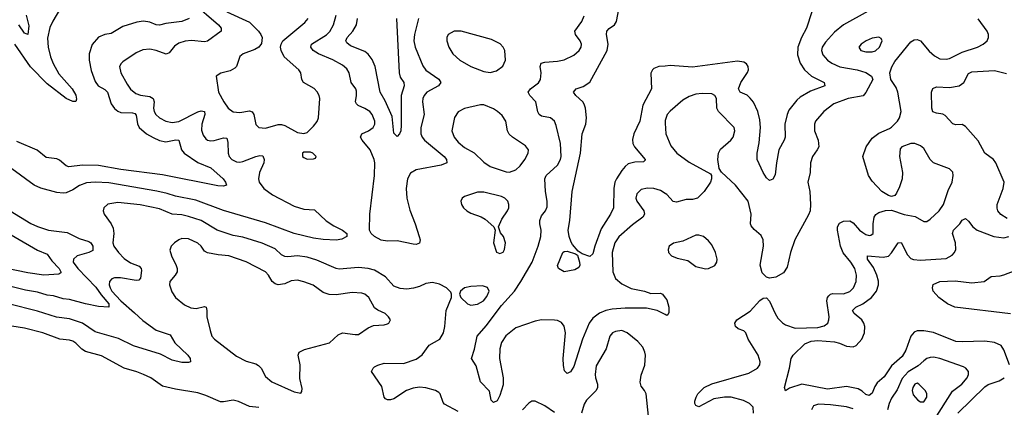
# Model space of a CAD drawing. Header units: inches. Extents: x 1449094 to 1618372, y 389908 to 534307.
# Tile 454 of 494: x 1585980 to 1592112, y 516086 to 518502. Entities that reach past the tile are written whole.
import ezdxf

# ---------------------------------------------------------------- set-up
doc = ezdxf.new("R2010")
doc.units = ezdxf.units.IN
doc.header["$MEASUREMENT"] = 0
doc.layers.add('B5581', color=7, linetype='Continuous')
doc.layers.add('B5591', color=7, linetype='Continuous')

msp = doc.modelspace()

# ---------------------------------------------------------------- linework, layer by layer
at = {"layer": 'B5581', "color": 5}
for points, elevation in [([(1586261.5, 518618.5), (1586186.5, 518493.5), (1586167.8, 518452.2), (1586153.6, 518386.4), (1586157.4, 518330), (1586171.1, 518271.1), (1586188.5, 518228.5), (1586223.6, 518163.6), (1586307.4, 518070), (1586330, 518031.3), (1586334.4, 518005.6), (1586330, 517992.7), (1586310, 517991.5), (1586270, 518010.9), (1586150, 518102.5), (1586047.3, 518207.3), (1585950, 518349.1)], 380), ([(1587053.9, 518610), (1587216.9, 518470), (1587234.6, 518450), (1587234, 518430), (1587150, 518367.4), (1587130, 518364.8), (1587050, 518372.2), (1587010, 518367.1), (1586970, 518354.6), (1586943.6, 518336.4), (1586910, 518294.2), (1586892.9, 518287.2), (1586830, 518310.5), (1586790, 518318.3), (1586746.5, 518313.5), (1586704.1, 518295.9), (1586621.7, 518238.3), (1586611.3, 518228.7), (1586602.3, 518210), (1586610.2, 518170), (1586650, 518099.5), (1586670, 518068.8), (1586702, 518042), (1586731.5, 518031.5), (1586790, 518022.5), (1586810.6, 518010.6), (1586817.1, 517990), (1586813.8, 517950), (1586817.8, 517930), (1586828.5, 517910), (1586850.3, 517890), (1586890, 517868.7), (1586930, 517861.1), (1586970, 517866.5), (1587090, 517928.1), (1587110, 517934.5), (1587130, 517930.2), (1587131.8, 517910), (1587114.4, 517850), (1587112.4, 517812.4), (1587121.7, 517781.7), (1587138.2, 517758.2), (1587150.2, 517750.2), (1587170, 517747.5), (1587190, 517748.7), (1587250, 517766.4), (1587270, 517763.8), (1587276.8, 517736.8), (1587278.8, 517670), (1587285, 517650), (1587301.1, 517630), (1587330, 517616.5), (1587350, 517614), (1587370, 517617.7), (1587450, 517648.5), (1587475, 517655), (1587493.8, 517653.8), (1587501.3, 517630), (1587499.3, 517610), (1587473.7, 517550), (1587466.5, 517510), (1587470.2, 517490), (1587501.1, 517450), (1587554.9, 517410), (1587690, 517339.1), (1587750, 517321), (1587816.2, 517316.2), (1587888.5, 517248.5), (1587936.4, 517216.4), (1587990.4, 517190), (1588016.3, 517170), (1588017.3, 517150), (1587986.4, 517133.6), (1587950, 517126.6), (1587869.3, 517130.7), (1587810, 517139.9), (1587690, 517169), (1587510, 517236.1), (1587250, 517312.5), (1587076.7, 517376.7), (1586950, 517402), (1586899.1, 517419.1), (1586833, 517433), (1586535.8, 517484.2), (1586450, 517489.3), (1586396, 517484), (1586351.3, 517468.7), (1586310, 517442), (1586270, 517423.5), (1586250, 517419.7), (1586210, 517424.4), (1586111.8, 517451.8), (1586070, 517469.7), (1585930, 517572.2)], 440), ([(1587269.1, 518550), (1587410, 518485.5), (1587467.6, 518430), (1587482.3, 518410), (1587490.2, 518389.8), (1587485.9, 518354.1), (1587468.8, 518330), (1587444.7, 518315.3), (1587370.5, 518290), (1587350, 518271.6), (1587329.3, 518210.7), (1587319.8, 518200.2), (1587290, 518182.7), (1587231.8, 518168.2), (1587204, 518150), (1587218.9, 518050), (1587250.2, 517990), (1587277.4, 517950), (1587310, 517928.3), (1587350, 517923.9), (1587410, 517934.2), (1587427.1, 517927.1), (1587438.4, 517910), (1587449.4, 517849.4), (1587470, 517829), (1587510, 517826.7), (1587590, 517848), (1587610, 517848.7), (1587630, 517842.7), (1587710, 517799.5), (1587750, 517793), (1587770, 517799.1), (1587810, 517838), (1587831.8, 517868.2), (1587840.5, 517890), (1587849.7, 518010), (1587845.1, 518030), (1587832.7, 518052.7), (1587813.8, 518073.8), (1587747.8, 518110), (1587736.9, 518130), (1587729.8, 518170), (1587719.2, 518190), (1587627.4, 518270), (1587607.2, 518310), (1587603.5, 518330), (1587607.2, 518350), (1587619.2, 518370), (1587756.5, 518483.5), (1587775.3, 518510)], 460), ([(1590000, 518213.1), (1589961, 518210), (1589930, 518198.5), (1589920.3, 518190), (1589911.1, 518168.9), (1589915.6, 518070), (1589860.7, 517970), (1589841.6, 517870), (1589803.9, 517790), (1589795.9, 517755.9), (1589799, 517730), (1589809.1, 517709.1), (1589875.3, 517630), (1589874.7, 517625.3), (1589864.9, 517615.1), (1589810, 517614), (1589770, 517602.9), (1589750, 517587), (1589730, 517562.2), (1589696.2, 517510), (1589687.3, 517490), (1589679.6, 517450), (1589678, 517330), (1589659.4, 517290), (1589602.2, 517197.8), (1589561.5, 517090), (1589550, 517042.7), (1589530, 517026), (1589483.3, 517043.3), (1589458.9, 517058.9), (1589421.6, 517101.6), (1589415.2, 517115.2), (1589401.2, 517150), (1589396.1, 517190), (1589405.8, 517250), (1589421.1, 517430), (1589472.3, 517670), (1589483.7, 517790), (1589504.7, 517850), (1589509.8, 517890), (1589504.2, 517950), (1589495.4, 517975.4), (1589486.9, 517990), (1589444.2, 518030), (1589429.5, 518050), (1589445.2, 518070), (1589490, 518084.7), (1589530, 518111.6), (1589638.5, 518310), (1589644.3, 518350), (1589635.2, 518410), (1589636.8, 518430), (1589650, 518446), (1589684.7, 518470), (1589697, 518490), (1589719.6, 518610)], 420), ([(1587034.9, 518510), (1586989.5, 518490.5), (1586890, 518478.7), (1586850, 518467.2), (1586830, 518468.9), (1586790, 518487.4), (1586750, 518493.2), (1586710, 518486), (1586621.1, 518458.9), (1586550, 518415.8), (1586510, 518409.8), (1586470, 518391.9), (1586431.9, 518348.1), (1586412.7, 518290), (1586412.7, 518250), (1586425.5, 518185.5), (1586450, 518115.8), (1586469.3, 518090), (1586510, 518066.9), (1586525.9, 518050), (1586550, 517977.4), (1586570, 517948.4), (1586590, 517932.4), (1586610, 517923.9), (1586681.6, 517921.6), (1586696.9, 517916.9), (1586705.8, 517905.7), (1586712.9, 517852.9), (1586723.5, 517830), (1586770, 517790.7), (1586810, 517766.7), (1586850, 517749.2), (1586890, 517740.8), (1586952.1, 517752.1), (1586970.7, 517750.7), (1586986.5, 517690), (1587003.5, 517670), (1587090, 517612.2), (1587170, 517578.8), (1587246, 517510), (1587261.7, 517490), (1587267.3, 517470), (1587250, 517463.5), (1587213.8, 517466.2), (1586870, 517534.5), (1586610, 517568.9), (1586470, 517592.4), (1586370, 517595.5), (1586285.7, 517585.7), (1586270, 517590.8), (1586227.1, 517627.1), (1586210, 517634), (1586143.6, 517643.6), (1586089.2, 517689.2), (1585962.3, 517742.3)], 420), ([(1586020.5, 518530), (1586035.6, 518464.4), (1586030, 518409.3), (1586010, 518417.4), (1585974.6, 518470)], 360), ([(1588463.5, 518510), (1588437.8, 518410), (1588435.3, 518370), (1588442, 518330), (1588490, 518214.4), (1588510, 518186.3), (1588590, 518131.4), (1588603.1, 518110), (1588588, 518090), (1588516, 518050), (1588499.7, 518030), (1588491.2, 518010), (1588489.3, 517990), (1588499, 517910), (1588479, 517830), (1588478.2, 517790), (1588485.8, 517770), (1588501, 517750), (1588624.2, 517650), (1588638.6, 517630), (1588640.3, 517610), (1588605.4, 517594.5), (1588450, 517565.8), (1588414.6, 517545.4), (1588395, 517510), (1588386.3, 517450), (1588390.1, 517390), (1588410, 517315.5), (1588443.6, 517230), (1588468.2, 517150), (1588473.4, 517130), (1588470.4, 517109.6), (1588450, 517100.9), (1588430, 517102), (1588330, 517123), (1588270, 517122.2), (1588230, 517128), (1588189.7, 517150), (1588169.7, 517170), (1588159.1, 517190), (1588160.2, 517290), (1588189, 517531), (1588191.4, 517610), (1588188, 517630), (1588162.8, 517690), (1588112.1, 517750), (1588101.7, 517770), (1588109.9, 517790.1), (1588151.5, 517810), (1588181, 517830), (1588190.8, 517850), (1588190.7, 517870), (1588175.5, 517910), (1588159.7, 517930), (1588130, 517948.9), (1588086.9, 517966.9), (1588077, 517977), (1588070.8, 517990), (1588077.8, 518030), (1588077, 518057), (1588072.8, 518070), (1588043.8, 518110), (1588030.8, 518170), (1588016.5, 518196.5), (1587990, 518218.9), (1587930.9, 518250.9), (1587839.7, 518290), (1587806.9, 518310), (1587792.8, 518330), (1587796.9, 518350), (1587890, 518408.1), (1587911.2, 518428.8), (1587934.1, 518470), (1587949.9, 518530)], 440), ([(1588326.2, 518510), (1588342.4, 518170), (1588350, 518143.6), (1588373, 518110), (1588375, 518090), (1588355.1, 518030), (1588356, 517844), (1588352.8, 517810), (1588345.5, 517790), (1588330, 517774.5), (1588310, 517794), (1588298.9, 517898.9), (1588256.1, 517996.1), (1588224.7, 518050), (1588193.2, 518210), (1588174.7, 518254.7), (1588150, 518287.1), (1588130, 518302.9), (1588039.7, 518339.7), (1588016.8, 518356.8), (1588011.5, 518370), (1588019.5, 518390), (1588055.2, 518430), (1588076.9, 518470), (1588084.2, 518510)], 420), ([(1590000, 516664.1), (1589950, 516689.7), (1589883.8, 516703.8), (1589750, 516703.9), (1589670, 516697.6), (1589630, 516689.1), (1589590, 516672.2), (1589550, 516641.1), (1589526.7, 516610), (1589484.1, 516510), (1589430, 516340.7), (1589410, 516306), (1589390, 516296.2), (1589372.8, 516312.8), (1589366.3, 516346.3), (1589365.3, 516390), (1589378.1, 516550), (1589371.7, 516591.7), (1589355, 516615), (1589330, 516627), (1589310, 516629.8), (1589230, 516630.4), (1589190, 516622.7), (1589070, 516580.9), (1589008.2, 516531.8), (1588980.1, 516490), (1588970.6, 516450), (1588968.7, 516390), (1588990.7, 516270), (1588990, 516225.2), (1588970, 516159), (1588953.4, 516126.6), (1588930, 516116), (1588916, 516130), (1588906.6, 516186.6), (1588850, 516243.7), (1588823.3, 516343.3), (1588793.2, 516390), (1588812.5, 516447.5), (1588828.3, 516530), (1588885.8, 516594.2), (1588979.6, 516720.4), (1589061.4, 516810), (1589101.7, 516870), (1589171.2, 516990), (1589209.8, 517090), (1589224.9, 517150), (1589228.2, 517190), (1589218.4, 517230), (1589218.2, 517250), (1589230, 517278.4), (1589255.3, 517310), (1589265.6, 517334.4), (1589265.8, 517370), (1589254.2, 517430), (1589250.8, 517510), (1589259.2, 517530), (1589330, 517595.3), (1589347.5, 517630), (1589351.9, 517650), (1589347.7, 517730), (1589321.7, 517841.7), (1589310, 517869.6), (1589286.6, 517890), (1589230, 517901), (1589215.6, 517910), (1589207.4, 517927.4), (1589193.6, 517990), (1589157.7, 518030), (1589147.1, 518050), (1589160.4, 518070), (1589211.2, 518108.8), (1589224.2, 518130), (1589227.3, 518170), (1589221.5, 518210), (1589226.9, 518230), (1589250, 518237.7), (1589330, 518243.5), (1589370, 518252), (1589430, 518280.7), (1589464.4, 518310), (1589476, 518330), (1589478.5, 518350), (1589469.7, 518370), (1589441, 518410), (1589437.7, 518430), (1589480.4, 518490), (1589495, 518524.9)], 440), ([(1590000, 517873.1), (1589999, 517870), (1590000, 517856.6)], 440), ([(1590000, 517419.3), (1589970, 517437.8), (1589930, 517448.6), (1589890, 517452.1), (1589850, 517443), (1589824.1, 517415.9), (1589816.5, 517390), (1589823.6, 517370), (1589867.9, 517310), (1589871.4, 517290), (1589860.8, 517270), (1589797.3, 517222.7), (1589711.3, 517148.7), (1589686.3, 517110), (1589668.8, 517050), (1589673.7, 516930), (1589690, 516888.2), (1589730, 516854.7), (1589787.3, 516827.3), (1589870.1, 516810.1), (1589910, 516795.6), (1589970, 516797.6), (1589984, 516790), (1590000, 516768.3)], 440), ([(1588710, 516060.3), (1588625.2, 516105.2), (1588616.1, 516116.1), (1588598.3, 516170), (1588590, 516178.3), (1588569.8, 516189.8), (1588510, 516207.9), (1588470, 516211.3), (1588430, 516205.5), (1588388.4, 516190), (1588310, 516138.7), (1588290, 516131.8), (1588270, 516132.3), (1588258, 516138), (1588249.6, 516149.7), (1588235.8, 516215.8), (1588171.6, 516310), (1588180.5, 516330), (1588190, 516337.4), (1588210, 516348.8), (1588250, 516360.9), (1588370, 516359.1), (1588450, 516384.9), (1588486.1, 516413.9), (1588530, 516472.9), (1588596.9, 516510), (1588619.1, 516550), (1588628.5, 516590), (1588636.8, 516690), (1588668.4, 516770), (1588669.7, 516790), (1588664.2, 516804.2), (1588638.9, 516830), (1588594.2, 516854.2), (1588550, 516862.9), (1588510, 516857.1), (1588470, 516838), (1588432.3, 516827.7), (1588390, 516822.8), (1588350, 516827.3), (1588310, 516840.3), (1588258.8, 516898.8), (1588190, 516939.8), (1588150, 516951.5), (1588090, 516956.8), (1587970, 516947.2), (1587950, 516951.6), (1587830, 517003.9), (1587770, 517021.2), (1587710, 517029.2), (1587650, 517023), (1587630, 517025.6), (1587610, 517036.8), (1587570, 517072.9), (1587490, 517109.9), (1587370, 517145.5), (1587310, 517156.3), (1587210, 517190.5), (1587110, 517249.2), (1587030, 517276), (1586990, 517284.9), (1586930, 517288.6), (1586850, 517322.5), (1586730, 517348.1), (1586590, 517361.6), (1586528.6, 517351.4), (1586503.1, 517330), (1586499.5, 517310), (1586506, 517290), (1586549.5, 517229.5), (1586562.1, 517202.1), (1586567, 517170), (1586559.7, 517110), (1586565.4, 517090), (1586594.2, 517050), (1586630, 517012.6), (1586670, 516985.9), (1586724.7, 516964.7), (1586736.5, 516950), (1586737.7, 516937.7), (1586732.9, 516890), (1586721.6, 516878.4), (1586704.3, 516875.7), (1586607.4, 516892.6), (1586570, 516892.4), (1586553.2, 516886.8), (1586539, 516870), (1586536.9, 516850), (1586542.5, 516830), (1586553.7, 516810), (1586608.8, 516750), (1586695.5, 516675.5), (1586745.9, 516625.9), (1586830, 516567.4), (1586916.8, 516536.8), (1586946.8, 516486.8), (1587026, 516410), (1587041.3, 516390), (1587042.8, 516370), (1587030, 516365.4), (1586990, 516366), (1586930, 516379.2), (1586856.5, 516416.5), (1586688.4, 516468.4), (1586595.6, 516515.6), (1586450, 516557), (1586370, 516611.1), (1586290, 516638), (1586207.9, 516647.9), (1586090, 516684.6), (1585910, 516729.9)], 460), ([(1585920.3, 517310), (1586050, 517231.8), (1586090, 517213.2), (1586158.8, 517190), (1586276.2, 517176.2), (1586350, 517138.1), (1586410, 517119.8), (1586422.6, 517110), (1586434.3, 517090), (1586436.1, 517063.9), (1586410.7, 517050), (1586337, 517030), (1586314.3, 517010), (1586313, 516990), (1586341.6, 516950), (1586454.8, 516834.8), (1586486.4, 516786.4), (1586534.5, 516730), (1586534.8, 516710), (1586470, 516714.6), (1586390, 516730.6), (1586290, 516758.5), (1586250, 516762.1), (1586190, 516780.2), (1586150, 516783.8), (1586090, 516803.8), (1586015.2, 516815.2), (1585855.1, 516855.1)], 440), ([(1585810, 517227.9), (1586090, 517065.6), (1586150, 517040.6), (1586179.8, 516999.8), (1586226.4, 516950), (1586236.9, 516930), (1586235.6, 516924.4), (1586224.4, 516915.6), (1586130, 516908.6), (1586030, 516923.9), (1585890, 516953.4)], 420), ([(1587470, 516085.5), (1587410.7, 516090.7), (1587341.7, 516121.7), (1587310, 516129.8), (1587250, 516118.9), (1587230, 516120.3), (1587139.4, 516159.4), (1587090, 516175.5), (1586950, 516198.6), (1586870, 516217.7), (1586795.4, 516270), (1586750.9, 516290.9), (1586710, 516307.7), (1586630, 516329.1), (1586490, 516405.6), (1586390, 516432.9), (1586367.4, 516447.4), (1586330, 516485.8), (1586310, 516497.8), (1586290, 516504.2), (1586230, 516511.2), (1586122.9, 516550), (1586010, 516578.8), (1585930, 516591.3)], 480), ([(1589896.1, 516030), (1589880.5, 516170), (1589871.6, 516190), (1589850, 516217.2), (1589843.5, 516243.5), (1589850, 516286), (1589872.3, 516347.7), (1589877.1, 516410), (1589873.8, 516430), (1589859.9, 516459.9), (1589830, 516496.1), (1589763.6, 516550), (1589730, 516563.5), (1589690, 516558.2), (1589672.7, 516550), (1589654.9, 516530), (1589631.5, 516450), (1589570, 516345.2), (1589564.1, 516290), (1589565.6, 516270), (1589578.2, 516230), (1589577.8, 516210), (1589569.2, 516190), (1589510.2, 516130), (1589495, 516105), (1589478.9, 516050)], 460), ([(1589310, 516054), (1589250, 516094.7), (1589190, 516125.1), (1589170, 516124.5), (1589150, 516112.3), (1589112, 516070)], 460)]:
    msp.add_lwpolyline(points, dxfattribs=dict(at, elevation=elevation))
for points, elevation in [([(1588686, 518430), (1588648.5, 518410), (1588639.5, 518390), (1588640.3, 518370), (1588651.8, 518330), (1588677, 518290), (1588721.3, 518250), (1588790, 518210.2), (1588870, 518179.1), (1588910, 518171.7), (1588950, 518182), (1588988.5, 518211.5), (1589006.3, 518250), (1589000.5, 518310), (1588991, 518331), (1588971.1, 518351.1), (1588918.6, 518378.6), (1588730, 518429.8)], 460), ([(1588870, 517971.3), (1588850, 517971.2), (1588750, 517948.3), (1588710, 517927.6), (1588688.3, 517891.7), (1588670.3, 517810), (1588685.5, 517770), (1588710, 517738.9), (1588750, 517704.9), (1588810.9, 517670.9), (1588870, 517612.9), (1588910, 517586.9), (1589010, 517553.6), (1589030, 517552.4), (1589070, 517566.9), (1589097.2, 517590), (1589126.2, 517630), (1589146.9, 517670), (1589148, 517690), (1589130, 517714.7), (1589049, 517769), (1589028.2, 517788.2), (1589018.5, 517810), (1589008.4, 517868.5), (1588983.9, 517903.9), (1588955.1, 517930), (1588930, 517945.6)], 460), ([(1587790, 517675.3), (1587750, 517675.3), (1587742, 517670), (1587742, 517650), (1587750, 517642), (1587770, 517632), (1587810, 517634), (1587822, 517638), (1587826, 517650), (1587806, 517670)], 460), ([(1588830, 517427.8), (1588750, 517400.7), (1588736.3, 517390), (1588726.7, 517370), (1588730.5, 517350), (1588743, 517330), (1588764.9, 517310), (1588790, 517295.8), (1588853.9, 517273.9), (1588878.9, 517258.9), (1588932, 517210), (1588942, 517190), (1588931, 517110), (1588950, 517052), (1588970, 517044.7), (1588990, 517052), (1588999, 517070), (1589005.2, 517110), (1588993.2, 517150), (1588973.2, 517173.2), (1588962, 517210), (1588982, 517258), (1589018.4, 517310), (1589027, 517330), (1589027, 517350), (1589020.9, 517370), (1589001.2, 517390), (1588980.1, 517400.1), (1588870, 517426.3)], 460), ([(1586990, 517138.3), (1586970.7, 517130), (1586944, 517110), (1586924, 517090), (1586915.2, 517064.8), (1586924.6, 517030), (1586954.6, 516970), (1586960.3, 516950), (1586959.5, 516930), (1586948.7, 516910), (1586915.3, 516870), (1586912.9, 516850), (1586926.2, 516806.2), (1586950, 516770.3), (1587005.3, 516725.3), (1587046.2, 516706.1), (1587079, 516701), (1587130, 516714.6), (1587140.7, 516710), (1587146, 516690), (1587146.2, 516650), (1587165.4, 516565.4), (1587177.1, 516530), (1587193, 516510), (1587330, 516403.7), (1587390, 516373.7), (1587450, 516356.5), (1587466.9, 516346.9), (1587483.1, 516330), (1587510, 516278), (1587550, 516243.7), (1587690, 516182.8), (1587730, 516174), (1587736.4, 516183.6), (1587738, 516202), (1587725.4, 516265.4), (1587726.3, 516350), (1587713.3, 516410), (1587720.7, 516430), (1587753.7, 516446.3), (1587910, 516487), (1587962.5, 516537.5), (1587989.8, 516550.2), (1588070, 516538.9), (1588090, 516540.3), (1588150, 516580.3), (1588184.2, 516595.8), (1588250, 516599.5), (1588270, 516605.3), (1588279.3, 516610), (1588289.3, 516630), (1588277, 516650), (1588256, 516670), (1588210, 516691.2), (1588190, 516705.6), (1588154.7, 516770), (1588129.4, 516790), (1588110, 516796.2), (1588050, 516801.1), (1587950, 516786.4), (1587907.9, 516787.9), (1587870, 516800.9), (1587806.8, 516846.8), (1587750, 516868.9), (1587710, 516877.8), (1587670, 516875.1), (1587630, 516855.3), (1587588.9, 516848.9), (1587570, 516854.5), (1587552.4, 516870), (1587530, 516909.7), (1587510, 516930.9), (1587390, 516992.8), (1587281.2, 517030), (1587215.2, 517035.2), (1587148.8, 517048.8), (1587130, 517058.7), (1587109.7, 517090), (1587090, 517109.7), (1587030, 517136.1)], 480), ([(1589370, 516929.2), (1589335.3, 516950), (1589329.4, 516969.4), (1589362.7, 517050), (1589370, 517057.3), (1589390, 517058), (1589442, 517042), (1589453.7, 517033.7), (1589466, 516990), (1589467.3, 516972.7), (1589462, 516958), (1589437.3, 516942.7)], 420), ([(1588862.6, 516842.6), (1588790, 516839.8), (1588750.7, 516830), (1588726, 516810), (1588718.4, 516790), (1588726.4, 516770), (1588768.8, 516730), (1588790, 516723.2), (1588830, 516728.5), (1588868.2, 516750), (1588890, 516776.4), (1588903, 516810), (1588893.5, 516833.5)], 460)]:
    msp.add_lwpolyline(points, close=True, dxfattribs=dict(at, elevation=elevation))
at = {"layer": 'B5591', "color": 5}
for points, elevation in [([(1591264.9, 518555.1), (1591109.6, 518470.4), (1591055.1, 518424.9), (1590998.9, 518361.1), (1590978.5, 518330), (1590974.2, 518310), (1590982.5, 518282.5), (1591010, 518250.2), (1591037.3, 518230), (1591087.8, 518207.8), (1591196.3, 518190), (1591250, 518171.7), (1591284.9, 518150), (1591292.6, 518130), (1591250, 518048.2), (1591232.4, 518027.6), (1591140.5, 518010), (1591050, 517977.3), (1590988, 517930), (1590936.9, 517870), (1590930.2, 517850), (1590929.2, 517810), (1590952.7, 517750), (1590955.8, 517710), (1590946.9, 517690), (1590916.5, 517650), (1590904.2, 517610), (1590903.2, 517550), (1590889.1, 517490), (1590900.7, 517430), (1590904.7, 517350), (1590902, 517310), (1590893.5, 517286.5), (1590807.2, 517130), (1590779.8, 517050), (1590760.2, 516959.8), (1590736.8, 516923.2), (1590690, 516896.9), (1590650, 516891.1), (1590630, 516897.4), (1590603.3, 516923.3), (1590591, 516971), (1590611.6, 517090), (1590610.8, 517130), (1590597.5, 517157.5), (1590554, 517194), (1590536.3, 517216.3), (1590532.2, 517230), (1590535.3, 517290), (1590516.2, 517370), (1590438.4, 517470), (1590351.6, 517551.6), (1590335.1, 517575.1), (1590327.3, 517630), (1590331.1, 517670), (1590344.8, 517695.2), (1590409.7, 517750), (1590423.1, 517770), (1590433.7, 517810), (1590429.7, 517830), (1590331.7, 517930), (1590322.2, 517950), (1590319.8, 518010), (1590309.5, 518030), (1590290, 518039.2), (1590230, 518041.5), (1590190, 518036.9), (1590150, 518023.5), (1590110, 517999.7), (1590030, 517931.1), (1590011.8, 517910), (1590000, 517873.1)], 440), ([(1590912.2, 518550), (1590879.3, 518450), (1590849.1, 518390.9), (1590826.8, 518330), (1590823.1, 518283.1), (1590840.6, 518230), (1590868.3, 518188.3), (1590910.7, 518150.7), (1590990.3, 518110), (1590994, 518090), (1590904.6, 518055.4), (1590841, 518019), (1590819.8, 518000.2), (1590770, 517938.9), (1590759, 517910), (1590746, 517850), (1590746.8, 517770), (1590741.6, 517750), (1590708.1, 517690), (1590692.8, 517610), (1590684.8, 517535.2), (1590671.2, 517508.8), (1590650, 517499.7), (1590630, 517516.9), (1590610, 517549.7), (1590572.2, 517630), (1590572.5, 517670), (1590584.8, 517735.2), (1590594.4, 517830), (1590590, 517878), (1590576.7, 517930), (1590550, 517986.9), (1590530, 518013.5), (1590510, 518030.9), (1590467.3, 518050), (1590456.9, 518070), (1590470.8, 518110), (1590512.7, 518172.7), (1590518, 518190), (1590516.8, 518210), (1590506.6, 518226.6), (1590490, 518237.6), (1590450, 518243.5), (1590170, 518205.7), (1590030, 518215.4), (1590000, 518213.1)], 420), ([(1590550.7, 516050), (1590547, 516087), (1590526, 516110), (1590488.2, 516128.2), (1590410, 516148), (1590370, 516148.7), (1590302, 516138), (1590210, 516088.3), (1590190, 516097.2), (1590184.2, 516110), (1590185.1, 516125.1), (1590192.4, 516150), (1590204.2, 516170), (1590243.1, 516210), (1590290, 516232.6), (1590521.1, 516298.9), (1590575.6, 516330), (1590589.7, 516350), (1590591.1, 516370), (1590578.5, 516410), (1590516.4, 516510), (1590502, 516550), (1590490, 516563), (1590455.2, 516575.2), (1590436.9, 516590), (1590434.7, 516610), (1590446.6, 516630), (1590530, 516685.3), (1590590, 516752.2), (1590610, 516765.3), (1590630, 516768.2), (1590650, 516748), (1590685.2, 516670), (1590702.3, 516642.3), (1590730, 516611.6), (1590750, 516600.2), (1590810, 516579.3), (1590950, 516583.4), (1590990, 516593.2), (1591012.2, 516610), (1591019.8, 516630), (1591021, 516650), (1591006.5, 516750), (1591011.4, 516770), (1591019.2, 516780.8), (1591029.4, 516790.6), (1591044.9, 516795.1), (1591110, 516794), (1591150, 516807.5), (1591173.6, 516830), (1591189.8, 516870), (1591192, 516910), (1591181.9, 516950), (1591157, 516990), (1591108.8, 517048.8), (1591091.9, 517090), (1591073.3, 517190), (1591073.2, 517210), (1591085.7, 517234.3), (1591110, 517245.2), (1591150, 517247.5), (1591170, 517236.5), (1591210, 517189.2), (1591230, 517174.7), (1591250, 517162.4), (1591270, 517156.5), (1591281.6, 517158.4), (1591294.7, 517170), (1591294.6, 517230), (1591301.8, 517270), (1591312.8, 517287.2), (1591330, 517299.7), (1591372.3, 517312.3), (1591410, 517314.4), (1591488.5, 517288.5), (1591556.1, 517276.1), (1591610, 517244.4), (1591630, 517244.4), (1591650, 517257.6), (1591705.4, 517310), (1591734, 517350), (1591763.2, 517436.8), (1591786.3, 517490), (1591794, 517530), (1591791.3, 517551.3), (1591771.5, 517571.5), (1591670, 517609.7), (1591650.7, 517630.7), (1591610, 517698.4), (1591590, 517716.3), (1591555.3, 517730), (1591530, 517729.7), (1591474.8, 517710), (1591463.8, 517696.2), (1591460.2, 517650), (1591477.3, 517550), (1591476.1, 517510), (1591459.7, 517460.3), (1591439.6, 517420.4), (1591430, 517406.6), (1591410, 517399.5), (1591390, 517405.1), (1591350, 517431.1), (1591290, 517494.7), (1591266.9, 517530), (1591231.1, 517650), (1591250.8, 517710), (1591290, 517763.6), (1591330, 517795), (1591397.4, 517822.6), (1591410, 517831.8), (1591446.6, 517870), (1591459.7, 517890), (1591469.7, 517930), (1591449.8, 518049.8), (1591439.1, 518079.1), (1591405.3, 518130), (1591399.8, 518170), (1591411.2, 518208.8), (1591430, 518240.3), (1591530, 518363.2), (1591550, 518377.1), (1591570, 518379.3), (1591590, 518370.2), (1591645, 518305), (1591676.3, 518276.3), (1591710, 518258.6), (1591750, 518255.5), (1591770, 518259.8), (1591850, 518300.1), (1591945.6, 518330), (1591980.7, 518350), (1592004.5, 518370), (1592014.5, 518390), (1592013.6, 518410), (1592004.2, 518430), (1591950, 518506.9)], 440), ([(1592130, 517262.9), (1592090, 517287.3), (1592071.5, 517310), (1592067.2, 517327.2), (1592068.4, 517350), (1592105.6, 517450), (1592111.1, 517490), (1592059.8, 517610), (1592044, 517630), (1591990.6, 517670.6), (1591950, 517746.3), (1591870, 517835.1), (1591850, 517848.4), (1591810, 517846), (1591791.9, 517851.9), (1591744.6, 517904.6), (1591730, 517912.2), (1591690, 517918.2), (1591667.5, 517927.5), (1591661.2, 517950), (1591658, 518050), (1591667.7, 518072.3), (1591690, 518083.2), (1591770, 518078.2), (1591830, 518090.3), (1591859.7, 518110), (1591890, 518166), (1591910, 518177.3), (1592050, 518185.2), (1592125.4, 518165.4)], 420), ([(1590000, 517856.6), (1590004.9, 517790), (1590036, 517716), (1590072.2, 517670), (1590150, 517613.4), (1590281.4, 517541.4), (1590287.7, 517530), (1590288.4, 517510), (1590282, 517490), (1590242.3, 517430), (1590200.4, 517390), (1590170, 517381.2), (1590130, 517380.3), (1590070, 517363.5), (1590050, 517368.5), (1590010, 517413.1), (1590000, 517419.3)], 440), ([(1592143.5, 516350), (1592110, 516443), (1592091.6, 516470), (1592050, 516489.8), (1591990, 516497.6), (1591850, 516492.9), (1591810, 516496.8), (1591670, 516551.5), (1591610, 516563.2), (1591570, 516563.4), (1591550, 516555), (1591530.1, 516529.9), (1591498, 516442), (1591476.7, 516403.3), (1591410, 516343.4), (1591363.5, 516276.5), (1591321.1, 516238.9), (1591305.5, 516214.5), (1591290, 516173.5), (1591270, 516158.4), (1591250, 516166), (1591226.6, 516186.6), (1591201, 516201), (1591130, 516214.8), (1591010, 516198.9), (1590850, 516230.7), (1590774.4, 516205.6), (1590750, 516189.5), (1590743.7, 516210), (1590775, 516330), (1590785.1, 516390), (1590797.2, 516410), (1590870, 516482.1), (1590910, 516498.1), (1590950, 516501.3), (1591053.5, 516493.5), (1591085.5, 516485.5), (1591130, 516466.5), (1591170, 516462.5), (1591190, 516470.2), (1591225.3, 516510), (1591242.2, 516550), (1591244.1, 516590), (1591237.4, 516610), (1591223.8, 516630), (1591177.8, 516670), (1591166, 516690), (1591186.9, 516710), (1591230, 516730.6), (1591283.9, 516770), (1591315.7, 516810), (1591328, 516850), (1591327.8, 516872.2), (1591318.9, 516910), (1591296.4, 516956.4), (1591259.4, 517010), (1591259.3, 517030), (1591357.5, 517022.5), (1591390, 517027.6), (1591410, 517048.4), (1591450, 517110.3), (1591470, 517112.4), (1591510, 517035.6), (1591530, 517014.3), (1591546.6, 517006.6), (1591590, 517003), (1591750, 517013.8), (1591786.7, 517033.3), (1591801.4, 517050), (1591809.2, 517070), (1591808.8, 517110), (1591788.4, 517170), (1591794.6, 517190), (1591834.5, 517230), (1591850, 517252.6), (1591870, 517263.1), (1591890, 517246), (1591916.1, 517210), (1591942.6, 517190), (1592047.3, 517150), (1592110, 517141.8), (1592140.9, 517150)], 420), ([(1592150, 516668.2), (1591803.6, 516710), (1591757.4, 516730), (1591703.5, 516770), (1591669.6, 516810), (1591665.1, 516830), (1591668.5, 516851.5), (1591709.9, 516870.1), (1591806.4, 516873.6), (1591910, 516862.3), (1591985.6, 516870), (1592030, 516901.1), (1592085.2, 516905.2), (1592110, 516911.6), (1592250, 516964.9)], 380), ([(1590000, 516768.3), (1590010, 516754.8), (1590022.4, 516710), (1590023.5, 516676.5), (1590016.8, 516663.2), (1590010, 516659), (1590000, 516664.1)], 440), ([(1591676.9, 516010), (1591790, 516187.4), (1591846.8, 516230), (1591879.8, 516270), (1591889.8, 516290), (1591889.7, 516310), (1591871.6, 516330), (1591857.1, 516337.1), (1591710, 516390.6), (1591670, 516397.8), (1591650, 516395.9), (1591630, 516389.8), (1591610, 516376.4), (1591574.7, 516345.3), (1591514.1, 516305.9), (1591475.5, 516264.5), (1591444.9, 516195.1), (1591410, 516143.5), (1591395, 516110), (1591385, 516070)], 440), ([(1591822.7, 516050), (1591990, 516214.2), (1592011.8, 516228.2), (1592081, 516250), (1592112, 516270)], 420), ([(1591170, 516076.8), (1591129.3, 516089.3), (1591030, 516102.1), (1590955, 516105), (1590924.4, 516095.6), (1590910.2, 516070)], 440)]:
    msp.add_lwpolyline(points, dxfattribs=dict(at, elevation=elevation))
at = {"layer": 'B5591', "color": 5, "elevation": 460}
for points in [[(1591330, 518393.3), (1591290, 518386.9), (1591250.6, 518370), (1591220.5, 518350), (1591206.4, 518330), (1591219.1, 518310), (1591250, 518300.7), (1591290, 518300.7), (1591310, 518308.4), (1591334.2, 518330), (1591351.2, 518370), (1591345.4, 518385.4)], [(1590210, 517159.7), (1590190, 517158), (1590110, 517121.1), (1590052, 517108), (1590025.5, 517090), (1590019.3, 517070), (1590020.5, 517050), (1590038.8, 517030), (1590074.4, 517014.4), (1590141.7, 517001.7), (1590190, 516963.1), (1590250, 516948.4), (1590270, 516950.5), (1590309.2, 516970), (1590320.9, 516990), (1590324.5, 517010), (1590314, 517050), (1590290, 517099.3), (1590270, 517123.7), (1590239.3, 517150)], [(1591570, 516235.3), (1591554, 516230), (1591542.2, 516210), (1591538, 516190), (1591544.3, 516164.3), (1591573.7, 516130), (1591590, 516120.2), (1591610, 516120.2), (1591630, 516148.2), (1591630, 516172), (1591618.9, 516190), (1591578.7, 516230)]]:
    msp.add_lwpolyline(points, close=True, dxfattribs=at)

doc.saveas('drawing.dxf')
